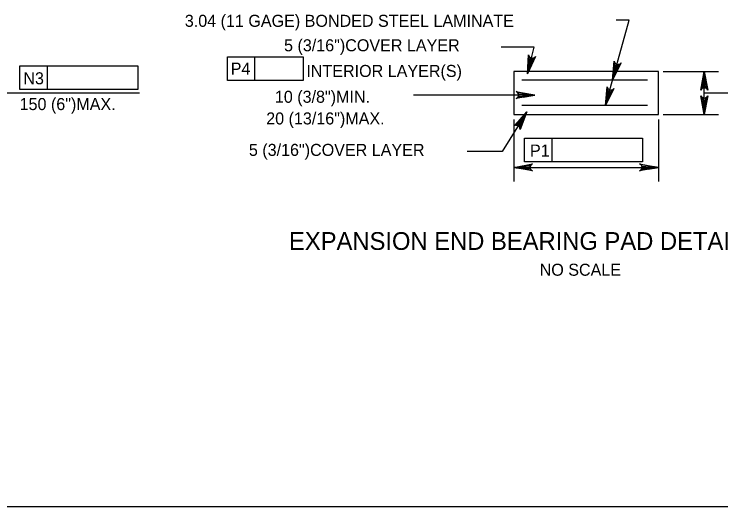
# Model space of a CAD drawing. Extents: x 638175 to 640495, y 294277 to 298435.
# Drawn here: x 639473 to 639649.2, y 297262.5 to 297385.2 of the extents above; entities that cross this region are included whole.
import ezdxf

# ---------------------------------------------------------------- set-up
doc = ezdxf.new("R2010")
doc.units = 0
for name, color, linetype in [('2', 7, 'Continuous'), ('3', 7, 'Continuous'), ('4', 7, 'Continuous'), ('5', 7, 'Continuous'), ('6', 7, 'Continuous'), ('7', 7, 'Continuous')]:
    doc.layers.add(name, color=color, linetype=linetype)

msp = doc.modelspace()

# ---------------------------------------------------------------- linework, layer by layer
at = {"layer": '2'}
for p, q in [((639597.54, 297359), (639597.54, 297343.49)), ((639633.57, 297359), (639633.57, 297343.49)), ((639597.54, 297347.03), (639633.57, 297347.03)), ((640102.46, 297262.46), (639316.46, 297262.46))]:
    msp.add_line(p, q, dxfattribs=at)
for points in [[(639600.91, 297370.35), (639601.22, 297375.08), (639601.37, 297374.67), (639601.63, 297374.41), (639601.92, 297374.28), (639602.23, 297374.26), (639602.58, 297374.36), (639602.91, 297374.64), (639600.91, 297370.35), (639602.58, 297374.36), (639602.23, 297374.26), (639600.91, 297370.35), (639601.92, 297374.28), (639601.63, 297374.41), (639600.91, 297370.35), (639601.37, 297374.67)], [(639622.18, 297368.81), (639622.58, 297373.54), (639622.72, 297373.13), (639622.98, 297372.86), (639623.26, 297372.73), (639623.58, 297372.7), (639623.93, 297372.79), (639624.27, 297373.07), (639622.18, 297368.81), (639623.93, 297372.79), (639623.58, 297372.7), (639622.18, 297368.81), (639623.26, 297372.73), (639622.98, 297372.86), (639622.18, 297368.81), (639622.72, 297373.13)], [(639645.02, 297370.96), (639645.9, 297366.3), (639645.65, 297366.66), (639645.34, 297366.84), (639645.02, 297366.9), (639644.71, 297366.84), (639644.4, 297366.66), (639644.15, 297366.3), (639645.02, 297370.96), (639644.4, 297366.66), (639644.71, 297366.84), (639645.02, 297370.96), (639645.02, 297366.9), (639645.34, 297366.84), (639645.02, 297370.96), (639645.65, 297366.66)], [(639620.41, 297362.42), (639620.81, 297367.14), (639620.96, 297366.73), (639621.21, 297366.47), (639621.49, 297366.33), (639621.81, 297366.3), (639622.16, 297366.4), (639622.49, 297366.68), (639620.41, 297362.42), (639622.16, 297366.4), (639621.81, 297366.3), (639620.41, 297362.42), (639621.49, 297366.33), (639621.21, 297366.47), (639620.41, 297362.42), (639620.96, 297366.73)], [(639602.79, 297365.04), (639598.13, 297364.17), (639598.49, 297364.41), (639598.68, 297364.73), (639598.73, 297365.04), (639598.68, 297365.35), (639598.49, 297365.66), (639598.13, 297365.91), (639602.79, 297365.04), (639598.49, 297365.66), (639598.68, 297365.35), (639602.79, 297365.04), (639598.73, 297365.04), (639598.68, 297364.73), (639602.79, 297365.04), (639598.49, 297364.41)], [(639645.02, 297360.23), (639644.15, 297364.89), (639644.4, 297364.53), (639644.71, 297364.34), (639645.02, 297364.29), (639645.34, 297364.34), (639645.65, 297364.53), (639645.9, 297364.89), (639645.02, 297360.23), (639645.65, 297364.53), (639645.34, 297364.34), (639645.02, 297360.23), (639645.02, 297364.29), (639644.71, 297364.34), (639645.02, 297360.23), (639644.4, 297364.53)], [(639600.82, 297360.89), (639599.09, 297356.48), (639599.07, 297356.92), (639598.9, 297357.24), (639598.67, 297357.45), (639598.37, 297357.57), (639598.01, 297357.58), (639597.61, 297357.41), (639600.82, 297360.89), (639598.01, 297357.58), (639598.37, 297357.57), (639600.82, 297360.89), (639598.67, 297357.45), (639598.9, 297357.24), (639600.82, 297360.89), (639599.07, 297356.92)], [(639597.54, 297347.03), (639602.2, 297347.9), (639601.84, 297347.65), (639601.65, 297347.34), (639601.6, 297347.03), (639601.65, 297346.72), (639601.84, 297346.4), (639602.2, 297346.16), (639597.54, 297347.03), (639601.84, 297346.4), (639601.65, 297346.72), (639597.54, 297347.03), (639601.6, 297347.03), (639601.65, 297347.34), (639597.54, 297347.03), (639601.84, 297347.65)], [(639633.57, 297347.03), (639628.91, 297346.16), (639629.27, 297346.4), (639629.45, 297346.72), (639629.51, 297347.03), (639629.45, 297347.34), (639629.27, 297347.65), (639628.91, 297347.9), (639633.57, 297347.03), (639629.27, 297347.65), (639629.45, 297347.34), (639633.57, 297347.03), (639629.51, 297347.03), (639629.45, 297346.72), (639633.57, 297347.03), (639629.27, 297346.4)]]:
    msp.add_lwpolyline(points, dxfattribs=at)
for points in [[(639600.09, 297347.46), (639600.09, 297346.6), (639597.54, 297347.03)], [(639631.01, 297347.46), (639631.01, 297346.6), (639633.57, 297347.03)]]:
    msp.add_lwpolyline(points, close=True, dxfattribs=at)
at = {"layer": '3'}
for p, q in [((639602.63, 297377.03), (639594.39, 297377.03)), ((639600.91, 297370.35), (639602.63, 297377.03)), ((639526.12, 297374.58), (639545.03, 297374.58)), ((639526.12, 297368.68), (639526.12, 297374.58)), ((639532.97, 297368.68), (639532.97, 297374.58)), ((639545.03, 297374.58), (639545.03, 297368.68)), ((639474.41, 297372.32), (639503.81, 297372.32)), ((639474.41, 297366.42), (639474.41, 297372.32)), ((639481.26, 297366.42), (639481.26, 297372.32)), ((639503.81, 297372.32), (639503.81, 297366.42)), ((639634.8, 297370.96), (639648.56, 297370.96)), ((639645.02, 297360.23), (639645.02, 297370.96)), ((639645.02, 297370.96), (639645.02, 297370.96)), ((639545.03, 297368.68), (639526.12, 297368.68)), ((639466.54, 297365.59), (639504.19, 297365.59)), ((639503.81, 297366.42), (639474.41, 297366.42)), ((639645.02, 297365.59), (639682.68, 297365.59)), ((639600.82, 297360.89), (639594.65, 297351.04)), ((639634.8, 297360.23), (639648.56, 297360.23)), ((639600.22, 297348.41), (639600.22, 297354.32)), ((639600.22, 297354.32), (639629.61, 297354.32)), ((639607.06, 297348.41), (639607.06, 297354.32)), ((639629.61, 297354.32), (639629.61, 297348.41)), ((639594.65, 297351.04), (639585.94, 297351.04)), ((639629.61, 297348.41), (639600.22, 297348.41))]:
    msp.add_line(p, q, dxfattribs=at)
for points in [[(639601.96, 297372.72), (639601.13, 297372.93), (639600.91, 297370.35)], [(639644.6, 297368.28), (639645.45, 297368.28), (639645.02, 297370.84)], [(639644.6, 297362.79), (639645.45, 297362.79), (639645.02, 297360.23)], [(639599.83, 297358.5), (639599.1, 297358.95), (639600.82, 297360.89)]]:
    msp.add_lwpolyline(points, close=True, dxfattribs=at)
at = {"layer": '4'}
for p, q in [((639633.57, 297370.96), (639597.54, 297370.96)), ((639597.54, 297370.96), (639597.54, 297360.23)), ((639633.57, 297360.23), (639633.57, 297370.96)), ((639630.89, 297368.81), (639599.52, 297368.81)), ((639630.89, 297362.42), (639599.52, 297362.42)), ((639597.54, 297360.23), (639633.57, 297360.23))]:
    msp.add_line(p, q, dxfattribs=at)
at = {"layer": '5'}
for p, q in [((639620.41, 297362.42), (639626.3, 297383.69)), ((639602.79, 297365.04), (639572.51, 297365.04))]:
    msp.add_line(p, q, dxfattribs=at)
for points in [[(639623.44, 297371.53), (639622.49, 297371.79), (639622.18, 297368.81)], [(639599.84, 297365.53), (639599.84, 297364.55), (639602.79, 297365.04)], [(639621.61, 297365.13), (639620.66, 297365.39), (639620.34, 297362.42)]]:
    msp.add_lwpolyline(points, close=True, dxfattribs=at)
at = {"layer": '6'}
msp.add_line((639626.3, 297383.69), (639623.09, 297383.69), dxfattribs=at)
at = {"layer": '7'}
for p, q in [((639633.57, 297370.96), (639633.57, 297370.96)), ((639597.54, 297360.23), (639597.54, 297360.23)), ((639633.57, 297360.23), (639633.57, 297360.23)), ((639597.54, 297347.03), (639597.54, 297347.03))]:
    msp.add_line(p, q, dxfattribs=at)

# ---------------------------------------------------------------- texts
at = {"layer": '3'}
for s, height, p in [('3.04 (11 GAGE) BONDED STEEL LAMINATE', 3, (639515.52, 297382.06)), ('5 (3/16")COVER LAYER', 3, (639540.26, 297375.96)), ('P4', 3, (639526.96, 297370.16)), ('INTERIOR LAYER(S)', 3, (639545.82, 297369.57)), ('N3', 3, (639475.26, 297367.74)), ('10 (3/8")MIN.', 3, (639537.97, 297363.14)), ('150 (6")MAX.', 3, (639474.33, 297361.32)), ('20 (13/16")MAX.', 3, (639535.81, 297357.74)), ('5 (3/16")COVER LAYER', 3, (639531.49, 297349.9)), ('P1', 3, (639601.57, 297349.74)), ('EXPANSION END BEARING PAD DETAIL', 4.4292, (639541.49, 297326.48)), ('NO SCALE', 3, (639603.98, 297320.04))]:
    msp.add_text(s, height=height, dxfattribs=at).set_placement(p)

doc.saveas('drawing.dxf')
